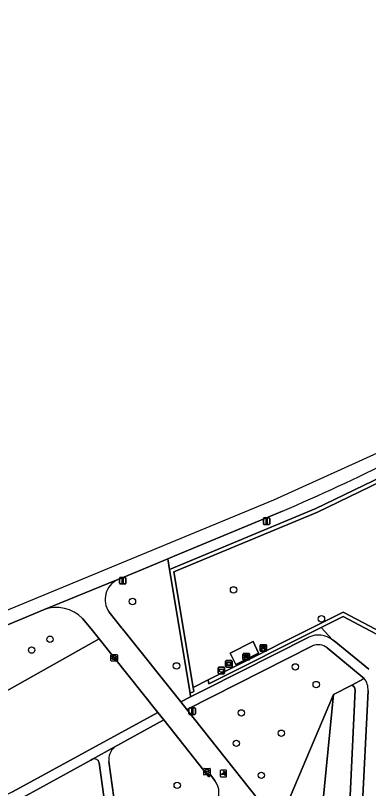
# Model space of a CAD drawing. Extents: x 157793 to 159380, y 380877 to 382313.
# Drawn here: x 158441.9 to 158496.2, y 381725.4 to 381844.4 of the extents above; entities that cross this region are included whole.
import ezdxf

# ---------------------------------------------------------------- set-up
doc = ezdxf.new("R2010")
doc.units = 0
for name, color, linetype in [('IMGEO_Afvalbak', 7, 'Continuous'), ('IMGEO_Bank', 7, 'Continuous'), ('IMGEO_Berm_groen', 7, 'Continuous'), ('IMGEO_Boom', 7, 'Continuous'), ('IMGEO_Fietspad_gesloten', 7, 'Continuous'), ('IMGEO_Groenvoorziening', 7, 'Continuous'), ('IMGEO_Haag', 7, 'Continuous'), ('IMGEO_Hek', 7, 'Continuous'), ('IMGEO_Informatiebord', 7, 'Continuous'), ('IMGEO_Kolk', 7, 'Continuous'), ('IMGEO_Lichtmast', 7, 'Continuous'), ('IMGEO_Poller', 7, 'Continuous'), ('IMGEO_Voetpad_halfverhard', 7, 'Continuous'), ('IMGEO_Voetpad_open', 7, 'Continuous')]:
    doc.layers.add(name, color=color, linetype=linetype)

msp = doc.modelspace()

# ---------------------------------------------------------------- linework, layer by layer
at = {"layer": 'IMGEO_Afvalbak'}
for p, q in [((158473.09, 381743.2), (158473.09, 381744)), ((158473.09, 381744), (158473.09, 381743.2)), ((158473.19, 381744.1), (158473.98, 381744.1)), ((158473.98, 381744.1), (158473.19, 381744.1)), ((158474.08, 381744), (158474.08, 381743.2)), ((158474.08, 381743.2), (158474.08, 381744)), ((158473.98, 381743.1), (158473.19, 381743.1)), ((158473.19, 381743.1), (158473.98, 381743.1))]:
    msp.add_line(p, q, dxfattribs=at)
msp.add_lwpolyline([(158473.23, 381743.81), (158473.93, 381743.81), (158473.79, 381743.34), (158473.38, 381743.34), (158473.23, 381743.81)], dxfattribs=at)
for centre, start, end in [((158473.19, 381744), 90, 180), ((158473.19, 381744), 90, 180), ((158473.98, 381744), 0, 90), ((158473.98, 381744), 360, 90), ((158473.19, 381743.2), 180, 270), ((158473.19, 381743.2), 180, 270), ((158473.98, 381743.2), 270, 0), ((158473.98, 381743.2), 270, 0)]:
    msp.add_arc(centre, 0.1, start, end, dxfattribs=at)
at = {"layer": 'IMGEO_Bank'}
for p, q in [((158479.53, 381746.63), (158479.53, 381747.47)), ((158479.53, 381747.47), (158479.53, 381746.63)), ((158479.61, 381747.55), (158480.45, 381747.55)), ((158480.45, 381747.55), (158479.61, 381747.55)), ((158480.53, 381747.48), (158480.53, 381746.64)), ((158480.53, 381746.64), (158480.53, 381747.48)), ((158480.46, 381746.56), (158479.62, 381746.56)), ((158479.62, 381746.56), (158480.46, 381746.56)), ((158480.23, 381746.95), (158479.83, 381746.95)), ((158479.84, 381747.06), (158479.84, 381747.17)), ((158479.88, 381747.17), (158479.88, 381747.06)), ((158480.17, 381747.17), (158479.89, 381747.17)), ((158479.89, 381747.05), (158480.17, 381747.05)), ((158480.18, 381747.06), (158480.18, 381747.17)), ((158480.22, 381747.17), (158480.22, 381747.06)), ((158476.91, 381745.28), (158476.91, 381746.12)), ((158476.91, 381746.12), (158476.91, 381745.28)), ((158476.99, 381746.21), (158477.83, 381746.21)), ((158477.83, 381746.21), (158476.99, 381746.21)), ((158477.84, 381745.21), (158477, 381745.21)), ((158477, 381745.21), (158477.84, 381745.21)), ((158477.22, 381745.71), (158477.22, 381745.82)), ((158477.61, 381745.61), (158477.22, 381745.61)), ((158477.26, 381745.82), (158477.26, 381745.71)), ((158477.55, 381745.83), (158477.27, 381745.83)), ((158477.27, 381745.71), (158477.55, 381745.71)), ((158477.56, 381745.71), (158477.56, 381745.82)), ((158477.6, 381745.82), (158477.6, 381745.71)), ((158477.91, 381746.13), (158477.91, 381745.29)), ((158477.91, 381745.29), (158477.91, 381746.13))]:
    msp.add_line(p, q, dxfattribs=at)
for points in [[(158479.78, 381746.95), (158479.64, 381746.95), (158479.75, 381747.05), (158479.83, 381747.05)], [(158479.83, 381747.17), (158479.75, 381747.17), (158479.75, 381747.33), (158480.31, 381747.33), (158480.31, 381747.17), (158480.23, 381747.17)], [(158479.83, 381746.95), (158479.83, 381746.74), (158479.78, 381746.74), (158479.78, 381746.95)], [(158480.23, 381747.05), (158480.31, 381747.05), (158480.42, 381746.95), (158480.28, 381746.95)], [(158480.28, 381746.95), (158480.28, 381746.74), (158480.23, 381746.74), (158480.23, 381746.95)], [(158477.16, 381745.61), (158477.02, 381745.61), (158477.13, 381745.71), (158477.21, 381745.71)], [(158477.21, 381745.83), (158477.13, 381745.83), (158477.13, 381745.99), (158477.69, 381745.99), (158477.69, 381745.83), (158477.61, 381745.83)], [(158477.21, 381745.6), (158477.21, 381745.39), (158477.17, 381745.39), (158477.17, 381745.6)], [(158477.61, 381745.71), (158477.69, 381745.71), (158477.8, 381745.61), (158477.67, 381745.61)], [(158477.66, 381745.6), (158477.66, 381745.39), (158477.62, 381745.39), (158477.62, 381745.6)]]:
    msp.add_lwpolyline(points, dxfattribs=at)
for centre, radius, start, end in [((158479.61, 381747.48), 0.0779, 92.4484, 184.2845), ((158479.61, 381747.48), 0.0779, 92.4484, 184.2845), ((158480.45, 381747.48), 0.0779, 2.4484, 94.2845), ((158480.45, 381747.48), 0.0779, 2.4484, 94.2845), ((158479.61, 381746.63), 0.0779, 182.4484, 274.2845), ((158479.61, 381746.63), 0.0779, 182.4484, 274.2845), ((158479.78, 381746.95), 0.00671, 2.8957, 87.1043), ((158479.83, 381747.17), 0.00671, 2.8957, 87.1043), ((158479.83, 381747.06), 0.00671, 272.8957, 357.1043), ((158479.84, 381746.95), 0.00671, 92.8957, 177.1043), ((158479.89, 381747.17), 0.00671, 92.8957, 177.1043), ((158479.89, 381747.06), 0.00671, 182.8957, 267.1043), ((158480.17, 381747.17), 0.00671, 2.8957, 87.1043), ((158480.17, 381747.06), 0.00671, 272.8957, 357.1043), ((158480.23, 381747.17), 0.00671, 92.8957, 177.1043), ((158480.23, 381747.06), 0.00671, 182.8957, 267.1043), ((158480.23, 381746.95), 0.00671, 2.8957, 87.1043), ((158480.28, 381746.95), 0.00671, 92.8957, 177.1043), ((158480.45, 381746.63), 0.0779, 272.4484, 4.2845), ((158480.45, 381746.63), 0.0779, 272.4484, 4.2845), ((158476.99, 381746.13), 0.0779, 92.4484, 184.2845), ((158476.99, 381746.13), 0.0779, 92.4484, 184.2845), ((158476.99, 381745.29), 0.0779, 182.4484, 274.2845), ((158476.99, 381745.29), 0.0779, 182.4484, 274.2845), ((158477.16, 381745.6), 0.00671, 2.8957, 87.1043), ((158477.21, 381745.82), 0.00671, 2.8957, 87.1043), ((158477.21, 381745.71), 0.00671, 272.8957, 357.1043), ((158477.22, 381745.6), 0.00671, 92.8957, 177.1043), ((158477.27, 381745.82), 0.00671, 92.8957, 177.1043), ((158477.27, 381745.71), 0.00671, 182.8957, 267.1043), ((158477.55, 381745.82), 0.00671, 2.8957, 87.1043), ((158477.55, 381745.71), 0.00671, 272.8957, 357.1043), ((158477.61, 381745.82), 0.00671, 92.8957, 177.1043), ((158477.61, 381745.71), 0.00671, 182.8957, 267.1043), ((158477.61, 381745.6), 0.00671, 2.8957, 87.1043), ((158477.67, 381745.6), 0.00671, 92.8957, 177.1043), ((158477.83, 381746.13), 0.0779, 2.4484, 94.2845), ((158477.83, 381746.13), 0.0779, 2.4484, 94.2845), ((158477.83, 381745.29), 0.0779, 272.4484, 4.2845), ((158477.83, 381745.29), 0.0779, 272.4484, 4.2845)]:
    msp.add_arc(centre, radius, start, end, dxfattribs=at)
at = {"layer": 'IMGEO_Berm_groen'}
msp.add_lwpolyline([(158483, 381768.13), (158466.43, 381761.23), (158465.37, 381760.79), (158465.6, 381759.15), (158488.13, 381768.5), (158504.26, 381776.33)], dxfattribs=at)
msp.add_arc((158366.88, 382039.83), 295.48, 293.1409, 296.7773, dxfattribs=at)
at = {"layer": 'IMGEO_Boom'}
for centre in [(158475.46, 381756), (158459.92, 381754.21), (158488.97, 381751.54), (158447.24, 381748.4), (158444.42, 381746.73), (158466.69, 381744.3), (158484.96, 381744.15), (158488.17, 381741.43), (158476.66, 381737.07), (158482.8, 381733.94), (158475.89, 381732.39), (158479.74, 381727.46), (158466.8, 381725.92)]:
    msp.add_circle(centre, 0.489, dxfattribs=at)
at = {"layer": 'IMGEO_Fietspad_gesloten'}
for points in [[(158542.64, 381801.84), (158552.69, 381808.49), (158580.15, 381826.23), (158607.27, 381842.78), (158606.24, 381844.4), (158559.19, 381814.87), (158509.54, 381782.48), (158481.62, 381769.82), (158394.33, 381733.67), (158329.3, 381703.17), (158265.33, 381672.43)], [(158457.99, 381757.72), (158462.52, 381759.6), (158465.37, 381760.79), (158466.43, 381761.23), (158483, 381768.13)], [(158265.33, 381672.43), (158266.25, 381670.58), (158272.01, 381673.33), (158326.92, 381699.53), (158350.42, 381710.75), (158375.56, 381722.74), (158394.58, 381731.43), (158426.9, 381744.88), (158439.22, 381750), (158446.26, 381752.93), (158457.67, 381757.59)], [(158457.67, 381757.59), (158446.26, 381752.93)], [(158458.38, 381750), (158458.31, 381750.09), (158456.33, 381752.58)], [(158452.26, 381751.61), (158453.55, 381750), (158454.78, 381748.46), (158463.81, 381737.14), (158464.74, 381735.98), (158471.67, 381727.23), (158471.94, 381727.51), (158472.58, 381726.66)], [(158486.14, 381716.66), (158483.14, 381719.5), (158482.49, 381720.13), (158481.9, 381720.69), (158480.27, 381722.44), (158468.28, 381737.59), (158467.34, 381738.76), (158458.38, 381750)]]:
    msp.add_lwpolyline(points, dxfattribs=at)
for centre, radius, start, end in [((158366.88, 382039.83), 295.48, 293.1409, 296.7773), ((158459.12, 381754.51), 3.4, 115.3412, 214.7646), ((158459.11, 381754.55), 3.36, 109.4636, 115.3687), ((158448.23, 381747.57), 5.71, 45.096, 110.1762), ((158470.43, 381724.89), 2.79, 319.2917, 39.5615)]:
    msp.add_arc(centre, radius, start, end, dxfattribs=at)
at = {"layer": 'IMGEO_Groenvoorziening'}
for points in [[(158543.66, 381767.72), (158540.64, 381779.53), (158540.11, 381781.34), (158535.24, 381791.23), (158532.88, 381792.65), (158517.59, 381783.17), (158504.54, 381775.8), (158488.38, 381767.95), (158466.27, 381758.78), (158469.23, 381740.98), (158471.55, 381742.15), (158492.33, 381752.58), (158502.44, 381747.21)], [(158474.96, 381746.28), (158478.45, 381748.03), (158479.3, 381746.28), (158475.82, 381744.53)], [(158488.32, 381714.28), (158492.77, 381718.65), (158492.99, 381719.03), (158493.12, 381719.45), (158493.16, 381719.93), (158494.14, 381740.64), (158494.07, 381740.96), (158493.92, 381741.17), (158493.63, 381741.35), (158490.84, 381739.88)], [(158488.32, 381714.28), (158490.84, 381739.88), (158482.49, 381720.13), (158483.14, 381719.5), (158486.14, 381716.66)]]:
    msp.add_lwpolyline(points, close=True, dxfattribs=at)
for points in [[(158504.26, 381776.33), (158488.13, 381768.5), (158465.6, 381759.15), (158468.77, 381740.08), (158469.33, 381740.36), (158469.23, 381740.98), (158466.27, 381758.78), (158488.38, 381767.95), (158504.54, 381775.8)], [(158465.6, 381759.15), (158465.37, 381760.79), (158462.52, 381759.6), (158457.99, 381757.72)], [(158456.33, 381752.58), (158458.31, 381750.09), (158458.38, 381750), (158467.34, 381738.76), (158468.85, 381739.53), (158468.77, 381740.08), (158465.6, 381759.15)], [(158446.26, 381752.93), (158439.22, 381750), (158426.9, 381744.88), (158427.57, 381743.72), (158428.34, 381742.63), (158429.21, 381741.61), (158430.16, 381740.68), (158431.2, 381739.83), (158432.3, 381739.08), (158432.46, 381738.99), (158433.04, 381738.6), (158433.69, 381738.31), (158434.38, 381738.14), (158435.08, 381738.09), (158435.78, 381738.15), (158436.36, 381738.29), (158440.14, 381740.22), (158454.78, 381748.46), (158453.55, 381750), (158452.26, 381751.61)], [(158502.44, 381747.21), (158492.33, 381752.58), (158471.55, 381742.15), (158471.65, 381741.53), (158488.95, 381750.21), (158492.32, 381751.91), (158502.43, 381746.53)], [(158497.83, 381743.66), (158500, 381744.74), (158502.35, 381745.91), (158503, 381746.23), (158502.43, 381746.53), (158492.32, 381751.91), (158488.95, 381750.21), (158490.69, 381748.32), (158490.9, 381748.15), (158496.27, 381743.81)], [(158490.69, 381748.32), (158488.95, 381750.21), (158471.65, 381741.53), (158471.55, 381742.15), (158469.23, 381740.98), (158469.33, 381740.36), (158468.77, 381740.08), (158468.85, 381739.53), (158469.03, 381739.62), (158469.75, 381739.98), (158471.11, 381740.67), (158487.04, 381748.73)], [(158441.46, 381724.94), (158463.81, 381737.14), (158454.78, 381748.46), (158440.14, 381740.22), (158436.36, 381738.29), (158435.78, 381738.15), (158435.08, 381738.09), (158434.38, 381738.14), (158433.69, 381738.31), (158433.04, 381738.6), (158432.46, 381738.99), (158432.3, 381739.08), (158431.2, 381739.83), (158430.16, 381740.68), (158429.21, 381741.61), (158428.34, 381742.63), (158427.57, 381743.72), (158426.9, 381744.88), (158394.58, 381731.43), (158375.56, 381722.74)], [(158487.59, 381747.38), (158468.28, 381737.59), (158480.27, 381722.44), (158481.9, 381720.69), (158482.49, 381720.13), (158490.84, 381739.88), (158493.63, 381741.35), (158495.54, 381742.35), (158489.87, 381747.08)], [(158495.54, 381742.35), (158493.63, 381741.35), (158493.92, 381741.17), (158494.07, 381740.96), (158494.14, 381740.64), (158493.16, 381719.93), (158493.12, 381719.45), (158492.99, 381719.03), (158492.77, 381718.65), (158488.32, 381714.28), (158489.18, 381713.35), (158489.65, 381712.79), (158494.1, 381717.15)], [(158495.14, 381719.44), (158495.2, 381721.16), (158496.13, 381740.47)], [(158472.58, 381726.66), (158471.94, 381727.51), (158471.67, 381727.23), (158464.74, 381735.98), (158457.11, 381731.77)], [(158453.76, 381729.93), (158453.52, 381729.8), (158443.07, 381724.06), (158448.34, 381714.47)], [(158456.29, 381729.61), (158457.84, 381718.51), (158462.69, 381720.57)], [(158453.61, 381716.71), (158456.39, 381717.89), (158454.82, 381729.36)]]:
    msp.add_lwpolyline(points, dxfattribs=at)
for centre, radius, start, end in [((158459.12, 381754.51), 3.4, 115.3412, 214.7646), ((158459.11, 381754.55), 3.36, 109.4636, 115.3687), ((158448.23, 381747.57), 5.71, 45.096, 110.1762), ((158488.53, 381745.53), 3.52, 52.192, 115.0622), ((158488.48, 381745.28), 2.27, 52.2134, 112.9495), ((158493.38, 381740.64), 2.76, 356.4924, 38.2989), ((158458.96, 381729.83), 2.68, 133.7258, 184.8256), ((158454.03, 381729.16), 0.82, 14.0661, 109.2491), ((158470.43, 381724.89), 2.79, 319.2917, 39.5615)]:
    msp.add_arc(centre, radius, start, end, dxfattribs=at)
at = {"layer": 'IMGEO_Haag'}
for points in [[(158504.26, 381776.33), (158488.13, 381768.5), (158465.6, 381759.15), (158468.77, 381740.08), (158469.33, 381740.36), (158469.23, 381740.98), (158466.27, 381758.78), (158488.38, 381767.95), (158504.54, 381775.8)], [(158502.44, 381747.21), (158492.33, 381752.58), (158471.55, 381742.15), (158471.65, 381741.53), (158488.95, 381750.21), (158492.32, 381751.91), (158502.43, 381746.53)]]:
    msp.add_lwpolyline(points, dxfattribs=at)
at = {"layer": 'IMGEO_Hek'}
for points in [[(158469.23, 381740.98), (158466.27, 381758.78), (158488.38, 381767.95), (158504.54, 381775.8), (158517.59, 381783.17), (158532.88, 381792.65), (158535.24, 381791.23), (158540.11, 381781.34), (158540.64, 381779.53)], [(158540.64, 381779.53), (158543.66, 381767.72), (158502.44, 381747.21), (158492.33, 381752.58), (158471.55, 381742.15)], [(158471.55, 381742.15), (158469.23, 381740.98)]]:
    msp.add_lwpolyline(points, dxfattribs=at)
at = {"layer": 'IMGEO_Informatiebord'}
for p, q in [((158474.34, 381745.11), (158475.13, 381745.11)), ((158475.13, 381745.11), (158474.34, 381745.11)), ((158474.24, 381744.21), (158474.24, 381745.01)), ((158474.24, 381745.01), (158474.24, 381744.21)), ((158475.13, 381744.11), (158474.34, 381744.11)), ((158474.34, 381744.11), (158475.13, 381744.11)), ((158475.23, 381745.01), (158475.23, 381744.21)), ((158475.23, 381744.21), (158475.23, 381745.01))]:
    msp.add_line(p, q, dxfattribs=at)
for points in [[(158474.34, 381744.85), (158475.13, 381744.85), (158475.13, 381744.38), (158474.34, 381744.38), (158474.34, 381744.85)], [(158474.41, 381744.78), (158474.41, 381744.45), (158475.06, 381744.45), (158475.06, 381744.78), (158474.41, 381744.78)]]:
    msp.add_lwpolyline(points, dxfattribs=at)
for centre, start, end in [((158474.34, 381745.01), 90, 180), ((158474.34, 381745.01), 90, 180), ((158475.13, 381745.01), 0, 90), ((158475.13, 381745.01), 360, 90), ((158474.34, 381744.21), 180, 270), ((158474.34, 381744.21), 180, 270), ((158475.13, 381744.21), 270, 0), ((158475.13, 381744.21), 270, 0)]:
    msp.add_arc(centre, 0.1, start, end, dxfattribs=at)
at = {"layer": 'IMGEO_Kolk'}
for p, q in [((158456.62, 381745.12), (158456.62, 381745.97)), ((158456.69, 381746.05), (158457.54, 381746.05)), ((158456.87, 381745.54), (158456.87, 381745.55)), ((158457.31, 381745.5), (158456.91, 381745.5)), ((158456.92, 381745.59), (158457.31, 381745.59)), ((158457.1, 381745.83), (158457.13, 381745.83)), ((158457.13, 381745.27), (158457.1, 381745.27)), ((158457.36, 381745.55), (158457.36, 381745.54)), ((158457.62, 381745.97), (158457.62, 381745.12)), ((158457.54, 381745.05), (158456.69, 381745.05)), ((158470.87, 381727.58), (158470.87, 381728.44)), ((158470.95, 381728.51), (158471.8, 381728.51)), ((158471.87, 381728.44), (158471.87, 381727.58)), ((158471.8, 381727.51), (158470.95, 381727.51)), ((158471.13, 381728), (158471.13, 381728.02)), ((158471.57, 381727.97), (158471.17, 381727.97)), ((158471.18, 381728.05), (158471.57, 381728.05)), ((158471.36, 381728.29), (158471.39, 381728.29)), ((158471.38, 381727.73), (158471.36, 381727.73)), ((158471.62, 381728.02), (158471.62, 381728))]:
    msp.add_line(p, q, dxfattribs=at)
for points in [[(158456.62, 381745.12), (158456.62, 381745.97)], [(158456.69, 381746.05), (158457.54, 381746.05)], [(158457.62, 381745.97), (158457.62, 381745.12)], [(158457.54, 381745.05), (158456.69, 381745.05)], [(158470.87, 381727.58), (158470.87, 381728.44)], [(158470.95, 381728.51), (158471.8, 381728.51)], [(158471.87, 381728.44), (158471.87, 381727.58)], [(158471.8, 381727.51), (158470.95, 381727.51)]]:
    msp.add_lwpolyline(points, dxfattribs=at)
for centre, radius, start, end in [((158456.69, 381745.97), 0.0765, 91.552, 178.448), ((158456.69, 381745.97), 0.0765, 91.552, 178.448), ((158456.69, 381745.12), 0.0765, 181.552, 268.448), ((158456.69, 381745.12), 0.0765, 181.552, 268.448), ((158456.91, 381745.55), 0.0403, 85.8775, 175.7526), ((158456.91, 381745.54), 0.0366, 178.938, 274.7102), ((158457.32, 381745.55), 0.0386, 1.7309, 96.639), ((158457.32, 381745.55), 0.043, 264.8664, 352.4533), ((158457.54, 381745.97), 0.0765, 1.552, 88.448), ((158457.54, 381745.97), 0.0765, 1.552, 88.448), ((158457.54, 381745.12), 0.0765, 271.552, 358.448), ((158457.54, 381745.12), 0.0765, 271.552, 358.448), ((158470.95, 381728.43), 0.0765, 91.552, 178.448), ((158470.95, 381728.43), 0.0765, 91.552, 178.448), ((158471.8, 381728.43), 0.0765, 1.552, 88.448), ((158471.8, 381728.43), 0.0765, 1.552, 88.448), ((158470.95, 381727.58), 0.0765, 181.552, 268.448), ((158470.95, 381727.58), 0.0765, 181.552, 268.448), ((158471.17, 381728.01), 0.0403, 85.8775, 175.7526), ((158471.17, 381728), 0.0366, 178.938, 274.7102), ((158471.58, 381728.01), 0.0386, 1.7309, 96.639), ((158471.57, 381728.01), 0.043, 264.8664, 352.4533), ((158471.8, 381727.58), 0.0765, 271.552, 358.448), ((158471.8, 381727.58), 0.0765, 271.552, 358.448)]:
    msp.add_arc(centre, radius, start, end, dxfattribs=at)
for centre, major_axis, ratio, start_param, end_param in [((158457.1, 381745.55), (-0.387, 0.002), 0.722429, 4.712389, 7.853982), ((158457.13, 381745.55), (-0.39, 0.002), 0.717154, 1.570796, 4.712389), ((158471.36, 381728.01), (-0.387, 0.002), 0.722429, 4.712389, 7.853982), ((158471.38, 381728.01), (-0.39, 0.002), 0.717154, 1.570796, 4.712389)]:
    msp.add_ellipse(centre, major_axis=major_axis, ratio=ratio, start_param=start_param, end_param=end_param, dxfattribs=at)
at = {"layer": 'IMGEO_Lichtmast'}
for p, q in [((158480.04, 381766.16), (158480.04, 381766.96)), ((158480.04, 381766.96), (158480.04, 381766.16)), ((158480.14, 381767.06), (158480.93, 381767.06)), ((158480.93, 381767.06), (158480.14, 381767.06)), ((158481.03, 381766.96), (158481.03, 381766.16)), ((158481.03, 381766.16), (158481.03, 381766.96)), ((158480.93, 381766.06), (158480.14, 381766.06)), ((158480.14, 381766.06), (158480.93, 381766.06)), ((158457.93, 381757.01), (158457.93, 381757.81)), ((158457.93, 381757.81), (158457.93, 381757.01)), ((158458.03, 381757.91), (158458.82, 381757.91)), ((158458.82, 381757.91), (158458.03, 381757.91)), ((158458.92, 381757.81), (158458.92, 381757.01)), ((158458.92, 381757.01), (158458.92, 381757.81)), ((158458.82, 381756.91), (158458.03, 381756.91)), ((158458.03, 381756.91), (158458.82, 381756.91)), ((158468.61, 381736.92), (158468.61, 381737.72)), ((158468.61, 381737.72), (158468.61, 381736.92)), ((158468.71, 381737.82), (158469.5, 381737.82)), ((158469.5, 381737.82), (158468.71, 381737.82)), ((158469.5, 381736.82), (158468.71, 381736.82)), ((158468.71, 381736.82), (158469.5, 381736.82)), ((158469.6, 381737.72), (158469.6, 381736.92)), ((158469.6, 381736.92), (158469.6, 381737.72))]:
    msp.add_line(p, q, dxfattribs=at)
for points in [[(158480.46, 381766.94), (158480.61, 381766.94), (158480.61, 381766.19), (158480.46, 381766.19), (158480.46, 381766.94)], [(158458.35, 381757.78), (158458.5, 381757.78), (158458.5, 381757.03), (158458.35, 381757.03), (158458.35, 381757.78)], [(158469.03, 381737.7), (158469.18, 381737.7), (158469.18, 381736.95), (158469.03, 381736.95), (158469.03, 381737.7)]]:
    msp.add_lwpolyline(points, dxfattribs=at)
for centre, start, end in [((158480.14, 381766.96), 90, 180), ((158480.14, 381766.96), 90, 180), ((158480.93, 381766.96), 0, 90), ((158480.93, 381766.96), 360, 90), ((158480.14, 381766.16), 180, 270), ((158480.14, 381766.16), 180, 270), ((158480.93, 381766.16), 270, 0), ((158480.93, 381766.16), 270, 0), ((158458.03, 381757.81), 90, 180), ((158458.03, 381757.81), 90, 180), ((158458.03, 381757.01), 180, 270), ((158458.03, 381757.01), 180, 270), ((158458.82, 381757.81), 0, 90), ((158458.82, 381757.81), 360, 90), ((158458.82, 381757.01), 270, 0), ((158458.82, 381757.01), 270, 0), ((158468.71, 381737.72), 90, 180), ((158468.71, 381737.72), 90, 180), ((158468.71, 381736.92), 180, 270), ((158468.71, 381736.92), 180, 270), ((158469.5, 381737.72), 0, 90), ((158469.5, 381737.72), 360, 90), ((158469.5, 381736.92), 270, 0), ((158469.5, 381736.92), 270, 0)]:
    msp.add_arc(centre, 0.1, start, end, dxfattribs=at)
at = {"layer": 'IMGEO_Poller'}
for p, q in [((158473.4, 381728.14), (158473.4, 381727.34)), ((158473.4, 381728.14), (158473.4, 381727.34)), ((158474.3, 381728.24), (158473.5, 381728.24)), ((158474.3, 381728.24), (158473.5, 381728.24)), ((158473.5, 381727.24), (158474.3, 381727.24)), ((158473.5, 381727.24), (158474.3, 381727.24)), ((158474.4, 381727.34), (158474.4, 381728.14)), ((158474.4, 381727.34), (158474.4, 381728.14))]:
    msp.add_line(p, q, dxfattribs=at)
for points in [[(158474.04, 381727.6), (158473.52, 381727.6), (158473.95, 381727.87)], [(158474.08, 381727.97), (158474.07, 381727.9), (158473.94, 381728.1)], [(158473.94, 381728.1), (158474.17, 381728.03), (158474.1, 381728)], [(158474.1, 381727.42), (158474.16, 381727.65), (158474.19, 381727.59)], [(158474.23, 381727.56), (158474.3, 381727.55), (158474.1, 381727.42)]]:
    msp.add_lwpolyline(points, dxfattribs=at)
for centre, radius, start, end in [((158473.5, 381728.14), 0.0946, 90, 180), ((158473.5, 381728.14), 0.0946, 90, 180), ((158473.5, 381727.34), 0.0946, 180, 270), ((158473.5, 381727.34), 0.0946, 180, 270), ((158473.71, 381727.65), 0.332, 351.3247, 42.4854), ((158473.72, 381727.65), 0.476, 351.7527, 41.1691), ((158473.72, 381727.65), 0.516, 349.3569, 42.2912), ((158474.3, 381728.14), 0.0946, 0, 90), ((158474.3, 381728.14), 0.0946, 0, 90), ((158474.3, 381727.34), 0.0946, 270, 0), ((158474.3, 381727.34), 0.0946, 270, 0)]:
    msp.add_arc(centre, radius, start, end, dxfattribs=at)
at = {"layer": 'IMGEO_Voetpad_halfverhard'}
for points in [[(158487.04, 381748.73), (158471.11, 381740.67), (158469.75, 381739.98), (158469.03, 381739.62), (158468.85, 381739.53), (158467.34, 381738.76), (158468.28, 381737.59), (158487.59, 381747.38)], [(158496.27, 381743.81), (158490.9, 381748.15), (158490.69, 381748.32)], [(158489.87, 381747.08), (158495.54, 381742.35)], [(158496.13, 381740.47), (158495.2, 381721.16), (158495.14, 381719.44)], [(158442.82, 381723.92), (158443.07, 381724.06), (158453.52, 381729.8), (158453.76, 381729.93), (158457.11, 381731.77), (158464.74, 381735.98), (158463.81, 381737.14), (158441.46, 381724.94), (158387.69, 381698.13), (158379.63, 381694.11)], [(158457.11, 381731.77), (158453.76, 381729.93)], [(158454.82, 381729.36), (158456.39, 381717.89), (158457.84, 381718.51), (158456.29, 381729.61)]]:
    msp.add_lwpolyline(points, dxfattribs=at)
for centre, radius, start, end in [((158488.53, 381745.53), 3.52, 52.192, 115.0622), ((158488.48, 381745.28), 2.27, 52.2134, 112.9495), ((158493.38, 381740.64), 2.76, 356.4924, 38.2989), ((158458.96, 381729.83), 2.68, 133.7258, 184.8256), ((158454.03, 381729.16), 0.82, 14.0661, 109.2491)]:
    msp.add_arc(centre, radius, start, end, dxfattribs=at)
at = {"layer": 'IMGEO_Voetpad_open'}
msp.add_lwpolyline([(158474.96, 381746.28), (158475.82, 381744.53), (158479.3, 381746.28), (158478.45, 381748.03)], close=True, dxfattribs=at)

doc.saveas('drawing.dxf')
